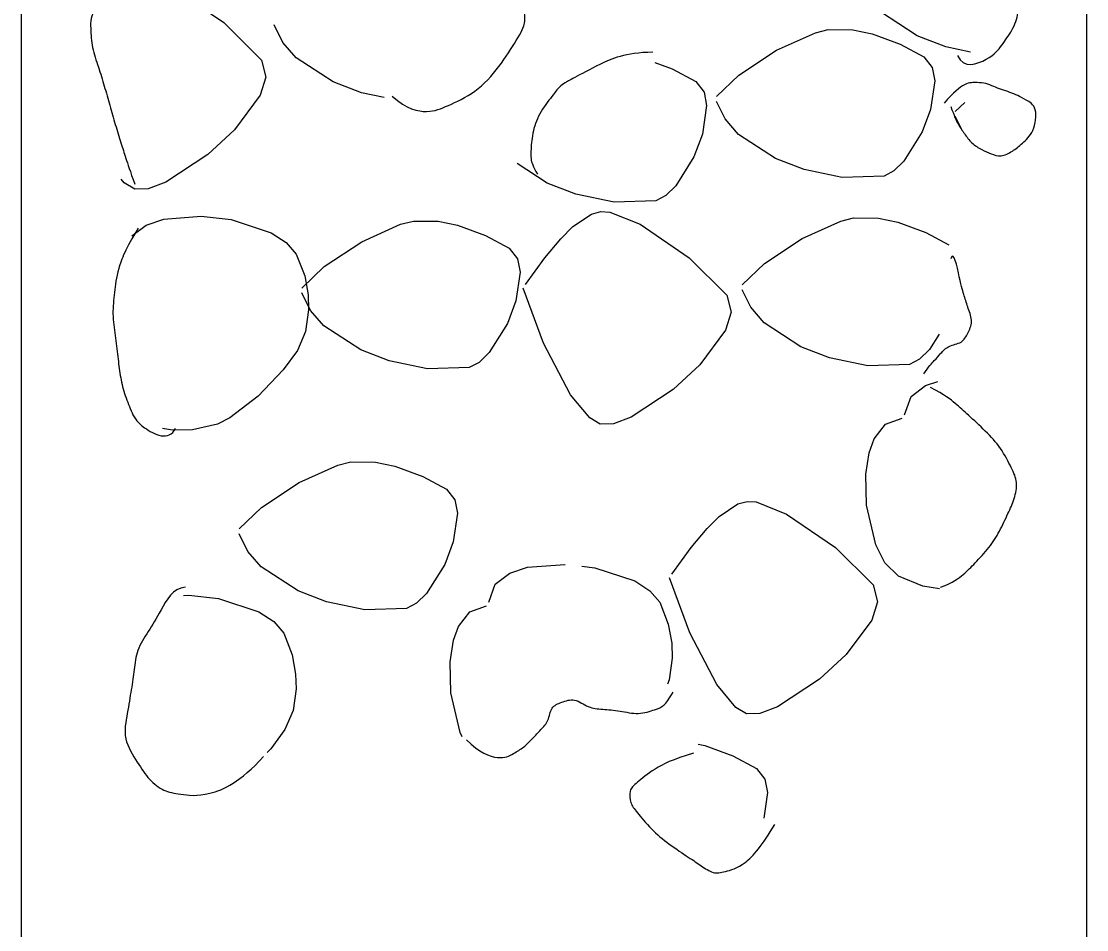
# Model space of a CAD drawing. Extents: x 636183 to 639890, y 299162 to 300538.
# Drawn here: x 638656.1 to 638714.8, y 300381.9 to 300431.9 of the extents above; entities that cross this region are included whole.
import ezdxf

# ---------------------------------------------------------------- set-up
doc = ezdxf.new("R2010")
doc.units = 0
doc.layers.add('Default', color=7, linetype='Continuous')

msp = doc.modelspace()

# ---------------------------------------------------------------- linework, layer by layer
at = {"layer": 'Default'}
for p, q in [((638714.794, 300369.293), (638714.794, 300458.55)), ((638664.543, 300433.693), (638667.23, 300431.853)), ((638705.456, 300431.119), (638703.428, 300432.446)), ((638667.23, 300431.853), (638669.305, 300429.784)), ((638670.493, 300430.769), (638670.013, 300431.738)), ((638697.699, 300430.334), (638699.838, 300431.299)), ((638699.838, 300431.299), (638700.541, 300431.473)), ((638700.541, 300431.473), (638701.907, 300431.46)), ((638701.907, 300431.46), (638702.978, 300431.238)), ((638702.978, 300431.238), (638704.52, 300430.675)), ((638671.231, 300429.921), (638670.493, 300430.769)), ((638704.52, 300430.675), (638705.816, 300429.97)), ((638707.029, 300430.516), (638705.456, 300431.119)), ((638695.63, 300428.962), (638697.699, 300430.334)), ((638708.382, 300430.232), (638707.029, 300430.516)), ((638669.305, 300429.784), (638669.549, 300428.849)), ((638673.259, 300428.596), (638671.231, 300429.921)), ((638690.987, 300429.665), (638691.946, 300429.314)), ((638705.816, 300429.97), (638706.278, 300429.387)), ((638669.549, 300428.849), (638669.232, 300427.852)), ((638691.946, 300429.314), (638693.244, 300428.612)), ((638694.393, 300427.78), (638695.63, 300428.962)), ((638706.278, 300429.387), (638706.419, 300428.653)), ((638674.832, 300427.991), (638673.259, 300428.596)), ((638693.244, 300428.612), (638693.704, 300428.026)), ((638706.419, 300428.653), (638706.192, 300427.073)), ((638669.232, 300427.852), (638667.825, 300425.95)), ((638676.073, 300427.731), (638674.832, 300427.991)), ((638693.704, 300428.026), (638693.847, 300427.292)), ((638693.847, 300427.292), (638693.617, 300425.715)), ((638694.872, 300426.547), (638694.393, 300427.514)), ((638706.192, 300427.073), (638705.72, 300425.828)), ((638707.55, 300426.954), (638708.073, 300427.455)), ((638695.612, 300425.699), (638694.872, 300426.547)), ((638707.908, 300425.965), (638707.55, 300426.688)), ((638667.825, 300425.95), (638666.347, 300424.591)), ((638693.617, 300425.715), (638693.146, 300424.468)), ((638697.638, 300424.372), (638695.612, 300425.699)), ((638705.72, 300425.828), (638704.724, 300424.225)), ((638666.347, 300424.591), (638664.036, 300423.07)), ((638693.146, 300424.468), (638692.151, 300422.865)), ((638699.214, 300423.769), (638697.638, 300424.372)), ((638704.724, 300424.225), (638704.17, 300423.681)), ((638685.066, 300423.012), (638683.404, 300424.1)), ((638701.32, 300423.325), (638699.214, 300423.769)), ((638704.17, 300423.681), (638703.626, 300423.395)), ((638661.751, 300423.025), (638661.585, 300423.225)), ((638662.333, 300422.679), (638661.751, 300423.025)), ((638664.036, 300423.07), (638663.057, 300422.698)), ((638686.639, 300422.409), (638685.066, 300423.012)), ((638703.626, 300423.395), (638701.32, 300423.325)), ((638663.057, 300422.698), (638662.333, 300422.679)), ((638688.746, 300421.964), (638686.639, 300422.409)), ((638692.151, 300422.865), (638691.597, 300422.321)), ((638691.051, 300422.037), (638688.746, 300421.964)), ((638691.597, 300422.321), (638691.051, 300422.037)), ((638663.922, 300421.029), (638665.987, 300421.191)), ((638665.987, 300421.191), (638667.635, 300421.001)), ((638686.479, 300420.614), (638687.503, 300421.295)), ((638687.503, 300421.295), (638688.012, 300421.438)), ((638688.012, 300421.438), (638688.513, 300421.414)), ((638688.513, 300421.414), (638690.192, 300420.741)), ((638662.162, 300420.107), (638662.953, 300420.702)), ((638662.953, 300420.702), (638663.922, 300421.029)), ((638667.635, 300421.001), (638669.849, 300420.277)), ((638674.842, 300419.782), (638676.982, 300420.749)), ((638676.982, 300420.749), (638677.684, 300420.923)), ((638677.684, 300420.923), (638679.051, 300420.909)), ((638679.051, 300420.909), (638680.119, 300420.686)), ((638680.119, 300420.686), (638681.664, 300420.124)), ((638685.806, 300419.94), (638686.479, 300420.614)), ((638690.192, 300420.741), (638692.88, 300418.901)), ((638699.108, 300419.954), (638701.247, 300420.919)), ((638701.247, 300420.919), (638701.948, 300421.093)), ((638701.948, 300421.093), (638703.314, 300421.08)), ((638703.314, 300421.08), (638704.385, 300420.858)), ((638704.385, 300420.858), (638705.927, 300420.295)), ((638669.849, 300420.277), (638670.677, 300419.739)), ((638681.664, 300420.124), (638682.96, 300419.42)), ((638705.927, 300420.295), (638707.202, 300419.604)), ((638670.677, 300419.739), (638671.225, 300419.101)), ((638672.773, 300418.412), (638674.842, 300419.782)), ((638684.936, 300418.889), (638685.806, 300419.94)), ((638697.037, 300418.582), (638699.108, 300419.954)), ((638671.225, 300419.101), (638671.691, 300417.899)), ((638682.96, 300419.42), (638683.421, 300418.836)), ((638683.421, 300418.836), (638683.562, 300418.102)), ((638683.864, 300417.431), (638684.936, 300418.889)), ((638692.88, 300418.901), (638694.956, 300416.832)), ((638671.536, 300417.228), (638672.773, 300418.412)), ((638695.802, 300417.4), (638697.037, 300418.582)), ((638671.691, 300417.899), (638671.877, 300416.846)), ((638683.562, 300418.102), (638683.335, 300416.523)), ((638684.86, 300414.197), (638683.733, 300417.231)), ((638696.281, 300416.167), (638695.802, 300417.134)), ((638672.016, 300415.996), (638671.536, 300416.963)), ((638671.877, 300416.846), (638671.906, 300416.026)), ((638683.335, 300416.523), (638682.864, 300415.278)), ((638694.956, 300416.832), (638695.199, 300415.896)), ((638671.906, 300416.026), (638671.742, 300414.832)), ((638672.756, 300415.149), (638672.016, 300415.996)), ((638697.019, 300415.319), (638696.281, 300416.167)), ((638695.199, 300415.896), (638694.882, 300414.902)), ((638699.047, 300413.992), (638697.019, 300415.319)), ((638671.742, 300414.832), (638671.292, 300413.788)), ((638674.782, 300413.822), (638672.756, 300415.149)), ((638682.864, 300415.278), (638681.867, 300413.673)), ((638694.882, 300414.902), (638693.475, 300412.998)), ((638686.35, 300411.34), (638684.86, 300414.197)), ((638706.654, 300414.685), (638706.133, 300413.845)), ((638671.292, 300413.788), (638670.513, 300412.726)), ((638676.355, 300413.219), (638674.782, 300413.822)), ((638681.867, 300413.673), (638681.313, 300413.131)), ((638700.621, 300413.389), (638699.047, 300413.992)), ((638706.133, 300413.845), (638705.579, 300413.301)), ((638678.461, 300412.774), (638676.355, 300413.219)), ((638681.313, 300413.131), (638680.767, 300412.845)), ((638693.475, 300412.998), (638691.999, 300411.639)), ((638702.727, 300412.945), (638700.621, 300413.389)), ((638705.033, 300413.015), (638702.727, 300412.945)), ((638705.579, 300413.301), (638705.033, 300413.015)), ((638670.513, 300412.726), (638669.136, 300411.277)), ((638680.767, 300412.845), (638678.461, 300412.774)), ((638705.113, 300411.252), (638705.91, 300411.853)), ((638705.91, 300411.853), (638706.589, 300412.082)), ((638669.136, 300411.277), (638667.573, 300410.069)), ((638687.401, 300410.073), (638686.35, 300411.34)), ((638691.999, 300411.639), (638689.685, 300410.118)), ((638704.751, 300410.249), (638705.113, 300411.252)), ((638667.573, 300410.069), (638666.889, 300409.723)), ((638687.982, 300409.727), (638687.401, 300410.073)), ((638689.685, 300410.118), (638688.706, 300409.746)), ((638703.71, 300409.731), (638704.618, 300410.052)), ((638664.415, 300409.39), (638663.854, 300409.484)), ((638666.889, 300409.723), (638665.515, 300409.41)), ((638688.706, 300409.746), (638687.982, 300409.727)), ((638703.083, 300408.911), (638703.71, 300409.731)), ((638665.515, 300409.41), (638664.415, 300409.39)), ((638702.811, 300408.155), (638703.083, 300408.911)), ((638702.623, 300406.977), (638702.811, 300408.155)), ((638671.387, 300406.507), (638673.527, 300407.472)), ((638673.527, 300407.472), (638674.23, 300407.646)), ((638674.23, 300407.646), (638675.596, 300407.632)), ((638675.596, 300407.632), (638676.667, 300407.411)), ((638676.667, 300407.411), (638678.209, 300406.847)), ((638669.319, 300405.137), (638671.387, 300406.507)), ((638678.209, 300406.847), (638679.505, 300406.145)), ((638702.657, 300405.256), (638702.623, 300406.977)), ((638679.505, 300406.145), (638679.967, 300405.56)), ((638679.967, 300405.56), (638680.108, 300404.826)), ((638695.567, 300405.329), (638696.076, 300405.471)), ((638696.076, 300405.471), (638696.577, 300405.448)), ((638696.577, 300405.448), (638698.257, 300404.775)), ((638668.081, 300403.953), (638669.319, 300405.137)), ((638680.108, 300404.826), (638679.881, 300403.248)), ((638694.543, 300404.645), (638695.567, 300405.329)), ((638698.257, 300404.775), (638700.944, 300402.933)), ((638703.168, 300403.078), (638702.657, 300405.256)), ((638693.87, 300403.974), (638694.543, 300404.645)), ((638668.561, 300402.719), (638668.081, 300403.686)), ((638693.001, 300402.923), (638693.87, 300403.974)), ((638679.881, 300403.248), (638679.409, 300402.001)), ((638703.673, 300402.089), (638703.168, 300403.078)), ((638669.301, 300401.872), (638668.561, 300402.719)), ((638691.928, 300401.463), (638693.001, 300402.923)), ((638700.944, 300402.933), (638703.019, 300400.866)), ((638671.327, 300400.545), (638669.301, 300401.872)), ((638679.409, 300402.001), (638678.413, 300400.398)), ((638682.997, 300401.512), (638683.966, 300401.839)), ((638683.966, 300401.839), (638686.031, 300402.001)), ((638686.031, 300402.001), (638686.052, 300401.999)), ((638686.968, 300401.893), (638687.679, 300401.811)), ((638687.679, 300401.811), (638689.893, 300401.087)), ((638704.42, 300401.351), (638703.673, 300402.089)), ((638682.2, 300400.913), (638682.997, 300401.512)), ((638692.923, 300398.229), (638691.797, 300401.265)), ((638705.769, 300400.805), (638704.42, 300401.351)), ((638681.838, 300399.911), (638682.2, 300400.913)), ((638689.893, 300401.087), (638690.721, 300400.549)), ((638703.019, 300400.866), (638703.263, 300399.93)), ((638706.673, 300400.656), (638705.769, 300400.805)), ((638665.016, 300400.28), (638665.302, 300400.302)), ((638665.302, 300400.302), (638666.95, 300400.112)), ((638666.95, 300400.112), (638669.162, 300399.388)), ((638672.902, 300399.942), (638671.327, 300400.545)), ((638678.413, 300400.398), (638677.859, 300399.854)), ((638690.721, 300400.549), (638691.269, 300399.911)), ((638675.009, 300399.499), (638672.902, 300399.942)), ((638677.312, 300399.568), (638675.009, 300399.499)), ((638677.859, 300399.854), (638677.312, 300399.568)), ((638680.797, 300399.39), (638681.705, 300399.711)), ((638691.269, 300399.911), (638691.734, 300398.709)), ((638703.263, 300399.93), (638702.946, 300398.934)), ((638669.162, 300399.388), (638669.992, 300398.85)), ((638680.17, 300398.57), (638680.797, 300399.39)), ((638702.946, 300398.934), (638701.539, 300397.031)), ((638669.992, 300398.85), (638670.54, 300398.212)), ((638679.898, 300397.816), (638680.17, 300398.57)), ((638691.734, 300398.709), (638691.92, 300397.656)), ((638670.54, 300398.212), (638671.006, 300397.01)), ((638679.71, 300396.636), (638679.898, 300397.816)), ((638694.414, 300395.373), (638692.923, 300398.229)), ((638691.92, 300397.656), (638691.95, 300396.835)), ((638671.006, 300397.01), (638671.192, 300395.957)), ((638679.744, 300394.915), (638679.71, 300396.636)), ((638691.95, 300396.835), (638691.785, 300395.641)), ((638701.539, 300397.031), (638700.061, 300395.673)), ((638671.192, 300395.957), (638671.221, 300395.136)), ((638691.785, 300395.641), (638691.682, 300395.403)), ((638695.465, 300394.107), (638694.414, 300395.373)), ((638700.061, 300395.673), (638697.75, 300394.152)), ((638671.221, 300395.136), (638671.057, 300393.942)), ((638680.254, 300392.737), (638679.744, 300394.915)), ((638671.057, 300393.942), (638670.606, 300392.899)), ((638696.047, 300393.76), (638695.465, 300394.107)), ((638696.771, 300393.78), (638696.047, 300393.76)), ((638697.75, 300394.152), (638696.771, 300393.78)), ((638670.606, 300392.899), (638669.827, 300391.836)), ((638680.376, 300392.5), (638680.254, 300392.737)), ((638669.827, 300391.836), (638669.63, 300391.627)), ((638693.373, 300392.101), (638693.755, 300392.022)), ((638693.755, 300392.022), (638695.297, 300391.459)), ((638695.297, 300391.459), (638696.593, 300390.756)), ((638696.593, 300390.756), (638697.055, 300390.171)), ((638697.055, 300390.171), (638697.196, 300389.437)), ((638697.196, 300389.437), (638696.992, 300388.021))]:
    msp.add_line(p, q, dxfattribs=at)
msp.add_lwpolyline([(638714.794, 300458.55), (638656.073, 300458.55), (638656.073, 300369.293), (638710.541, 300369.293)], dxfattribs=at)
for points in [[(638676.508, 300427.799), (638677.305, 300427.074), (638678.581, 300426.834), (638679.495, 300427.24), (638681.122, 300427.963), (638682.466, 300429.422), (638683.414, 300430.972), (638683.973, 300431.888), (638683.615, 300433.226), (638683.042, 300434.145), (638682.057, 300435.724), (638678.075, 300437.633), (638677.816, 300435.825)], [(638707.675, 300430.039), (638708.003, 300429.284), (638709.555, 300429.856), (638710.103, 300430.598), (638710.7, 300431.409), (638711.116, 300432.417), (638710.848, 300433.212), (638710.608, 300433.923), (638710.177, 300434.617), (638709.543, 300435.265), (638708.841, 300435.981), (638708.135, 300436.452), (638707.304, 300436.758), (638706.494, 300437.056), (638705.479, 300437.001), (638704.69, 300436.57)], [(638662.325, 300433.957), (638661.293, 300433.371), (638659.859, 300432.631), (638659.9, 300431.532), (638659.938, 300430.488), (638660.341, 300429.402), (638660.645, 300428.359), (638660.955, 300427.301), (638661.247, 300426.238), (638661.579, 300425.186), (638661.816, 300424.435), (638662.064, 300423.69), (638662.325, 300422.947)], [(638690.879, 300430.225), (638689.33, 300430.2), (638687.868, 300429.521), (638686.401, 300428.733), (638686.029, 300428.533), (638685.746, 300428.341), (638685.467, 300427.985), (638684.668, 300426.964), (638684.235, 300425.893), (638684.161, 300424.812), (638684.132, 300424.385), (638684.26, 300423.928), (638684.533, 300423.507)], [(638707.304, 300427.24), (638707.485, 300426.71), (638707.701, 300426.234), (638708.049, 300425.746), (638708.439, 300425.201), (638709.018, 300424.827), (638709.543, 300424.626), (638710.04, 300424.436), (638710.729, 300424.757), (638711.222, 300425.186), (638711.9, 300425.776), (638712.116, 300427.22), (638711.408, 300427.613), (638710.995, 300427.843), (638710.556, 300428.011), (638710.103, 300428.173), (638709.669, 300428.328), (638709.225, 300428.52), (638708.795, 300428.545), (638708.107, 300428.585), (638707.462, 300428.005), (638706.93, 300427.425)], [(638662.511, 300420.52), (638661.825, 300419.394), (638661.345, 300418.221), (638661.205, 300416.975), (638661.074, 300415.804), (638661.247, 300414.607), (638661.391, 300413.428), (638661.516, 300412.407), (638661.727, 300411.425), (638662.139, 300410.443), (638662.487, 300409.614), (638664.239, 300408.727), (638664.564, 300409.51)], [(638705.81, 300412.495), (638706.086, 300412.9), (638706.423, 300413.257), (638706.744, 300413.616), (638707.153, 300414.075), (638707.953, 300414.178), (638708.235, 300414.736), (638708.547, 300415.352), (638708.257, 300416.11), (638708.049, 300416.787), (638707.829, 300417.505), (638707.46, 300419.344), (638707.304, 300418.84)], [(638706.744, 300400.739), (638707.434, 300401.014), (638708.041, 300401.451), (638708.609, 300402.044), (638709.448, 300402.92), (638710, 300403.81), (638710.476, 300404.843), (638710.821, 300405.59), (638711.019, 300406.545), (638710.662, 300407.27), (638710.099, 300408.416), (638709.228, 300409.35), (638708.235, 300410.255), (638707.58, 300410.852), (638706.993, 300411.333), (638706.184, 300411.749)], [(638665.124, 300400.739), (638664.412, 300400.697), (638663.711, 300399.323), (638663.073, 300398.311), (638662.408, 300397.259), (638662.311, 300396.209), (638662.139, 300395.138), (638661.924, 300393.804), (638661.642, 300392.383), (638662.511, 300391.034), (638663.101, 300390.117), (638663.935, 300389.474), (638664.752, 300389.352), (638666.237, 300389.131), (638668.164, 300390.008), (638669.416, 300391.406)], [(638680.615, 300392.339), (638681.289, 300391.64), (638682.493, 300391.171), (638683.228, 300391.594), (638683.764, 300391.902), (638684.259, 300392.418), (638684.721, 300392.899), (638685.156, 300393.352), (638685.247, 300394.173), (638685.841, 300394.393), (638686.563, 300394.66), (638687.328, 300394.072), (638688.08, 300394.019), (638689.069, 300393.949), (638690.085, 300393.69), (638691.065, 300394.019), (638691.499, 300394.164), (638691.759, 300394.566), (638691.999, 300394.952)], [(638693.118, 300391.594), (638691.963, 300391.255), (638690.898, 300390.718), (638689.945, 300389.914), (638689.549, 300389.58), (638689.633, 300388.808), (638689.945, 300388.421), (638690.776, 300387.392), (638691.753, 300386.586), (638692.932, 300385.808), (638693.53, 300385.413), (638694.222, 300384.92), (638694.798, 300385.06), (638695.895, 300385.327), (638696.929, 300386.516), (638697.599, 300387.673)]]:
    msp.add_open_spline(points, degree=3, dxfattribs=at)

doc.saveas('drawing.dxf')
